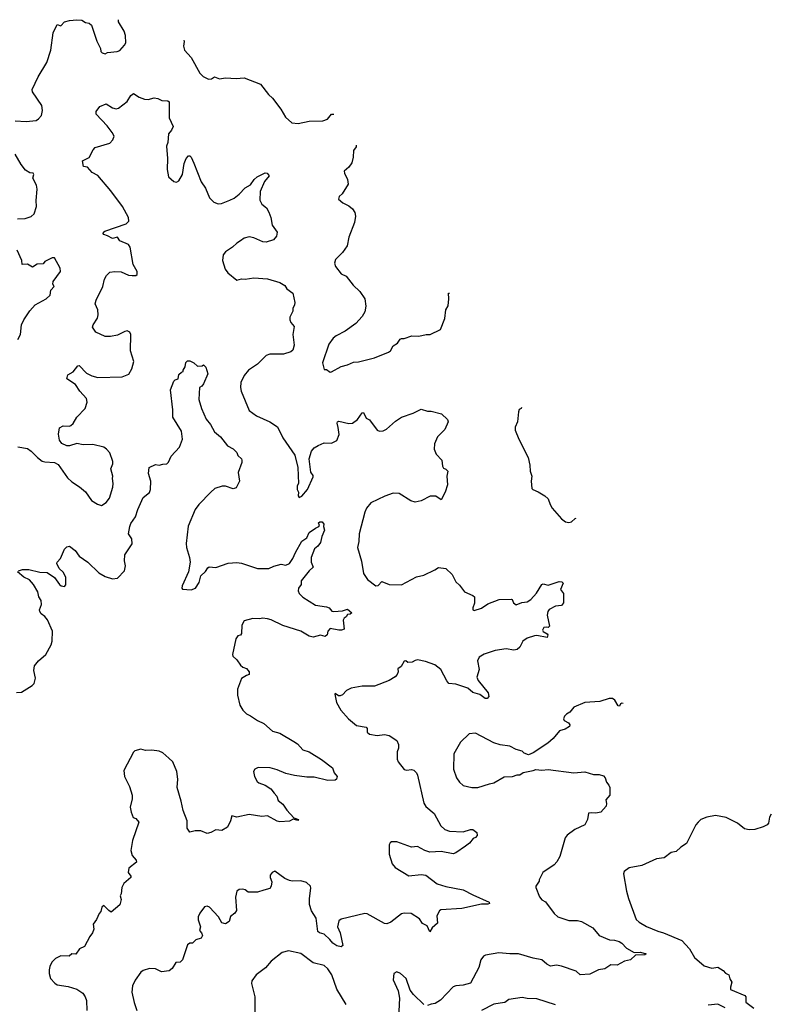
# Model space of a CAD drawing. Extents: x 1933546 to 2138868, y 524910 to 667279.
# Tile 457 of 466: x 2108401 to 2114509, y 614735 to 622732. Entities that reach past the tile are written whole.
import ezdxf

# ---------------------------------------------------------------- set-up
doc = ezdxf.new("R2010")
doc.units = 0

msp = doc.modelspace()

# ---------------------------------------------------------------- linework, layer by layer
at = {"layer": '0CON10XD'}
for points in [[(2108365, 621911.2), (2108454.2, 621905.8), (2108535, 621914.4), (2108555, 621925.8), (2108577.3, 621952.7), (2108585.5, 621994.5), (2108580.5, 622035), (2108506.3, 622146.3), (2108502.5, 622165), (2108551.1, 622268.9), (2108621.9, 622385), (2108655, 622483.3), (2108674.5, 622625.5), (2108705, 622692.5), (2108737, 622683), (2108765, 622713.8), (2108805, 622726.2), (2108865, 622732), (2108905, 622728.8), (2108935, 622708), (2108965, 622703.3), (2108985, 622687.5), (2109028.3, 622558.3), (2109058.8, 622498.8), (2109060, 622475), (2109072.1, 622462.1), (2109095, 622454), (2109115, 622465.8), (2109194.2, 622474.2), (2109215, 622482.5), (2109254.2, 622525), (2109264.4, 622545), (2109262.4, 622602.4), (2109249.3, 622639.3), (2109204, 622715), (2109203.2, 622731.8)], [(2109736.1, 622565.1), (2109738.8, 622555), (2109731.7, 622518.3), (2109742, 622485), (2109793.6, 622423.6), (2109865, 622296.7), (2109891.2, 622271.2), (2109935, 622248.8), (2109958.8, 622251.2), (2109985, 622266.7), (2110025, 622251.2), (2110075, 622258.8), (2110160, 622255), (2110225, 622258.8), (2110357.3, 622207.3), (2110423.3, 622125), (2110456.7, 622095), (2110524.1, 622004.1), (2110560.9, 621940.9), (2110614.2, 621894.2), (2110665, 621888.8), (2110755, 621908.1), (2110865, 621910), (2110902.5, 621925), (2110934.1, 621965.9), (2110954.7, 621964.2)], [(2108385, 619262.5), (2108465, 619248.8), (2108495, 619228.8), (2108545.8, 619175.8), (2108585, 619146.7), (2108605, 619140), (2108685, 619136.2), (2108715, 619120), (2108790.3, 619010.3), (2108825, 618978), (2108888.7, 618938.7), (2108936.8, 618896.8), (2108985, 618827.5), (2109035, 618796.7), (2109065, 618787.5), (2109105, 618810), (2109130, 618845), (2109158.1, 618935), (2109160.6, 618965), (2109154.4, 619004.4), (2109158.8, 619025), (2109141.9, 619085), (2109158.1, 619125), (2109159.4, 619145), (2109134.2, 619215), (2109108, 619245), (2109085, 619259.4), (2108995, 619282.9), (2108918.3, 619278.3), (2108865, 619290), (2108805, 619270), (2108785, 619271.2), (2108745, 619290), (2108725, 619317.5), (2108716, 619365), (2108725, 619417.5), (2108755, 619433.3), (2108805, 619430), (2108817.5, 619435), (2108835, 619452.5), (2108866.1, 619503.9), (2108933.8, 619575), (2108948.8, 619625), (2108943.8, 619655), (2108891.2, 619715), (2108855, 619770), (2108784, 619815), (2108792.9, 619847.1), (2108836.7, 619873.3), (2108875, 619920), (2108885, 619923.3), (2108945, 619860), (2108988.3, 619838.3), (2109035.7, 619825.7), (2109235, 619830), (2109287.3, 619852.7), (2109314, 619895), (2109329.4, 619955), (2109303.1, 620043.1), (2109305.7, 620175), (2109296.2, 620195), (2109275, 620204), (2109255, 620200), (2109195, 620170.6), (2109140.6, 620159.4), (2109095, 620159.4), (2109020, 620195), (2108994.1, 620234.1), (2108998.8, 620255), (2109032.7, 620307.3), (2109040, 620335), (2109036.2, 620375), (2109014.1, 620424.1), (2109022, 620455), (2109076.2, 620563.8), (2109091.5, 620625), (2109105.5, 620655), (2109135, 620681.1), (2109174.4, 620685.6), (2109225, 620684), (2109285, 620657.5), (2109315, 620653.3), (2109346.4, 620653.6), (2109356.4, 620663.6), (2109355.8, 620685.8), (2109322.5, 620745), (2109300, 620885), (2109286.7, 620905), (2109215, 620936.7), (2109195, 620966.2), (2109155, 620953.8), (2109115, 620977.5), (2109085, 620987.5), (2109080, 620995), (2109081.2, 621005), (2109092.5, 621015), (2109265.7, 621074.3), (2109288, 621095), (2109285.8, 621125), (2109236.9, 621215), (2109142.8, 621342.8), (2109035.5, 621465.5), (2108989.7, 621489.7), (2108953.6, 621533.6), (2108920.7, 621540.7), (2108912.5, 621585), (2108967, 621613), (2108999.4, 621675), (2109015, 621692.9), (2109135, 621730), (2109158.8, 621755), (2109168, 621785), (2109154, 621815), (2109111.1, 621871.1), (2109024, 621965), (2109023.3, 621985), (2109051.7, 622028.3), (2109105, 622047.5), (2109156.1, 622016.1), (2109185, 622008.8), (2109205, 622013.8), (2109275, 622068.8), (2109305, 622116.7), (2109325, 622132.5), (2109371.7, 622101.7), (2109415, 622086.2), (2109445, 622083.3), (2109495, 622096.7), (2109525, 622092.5), (2109557, 622077), (2109605, 622073.3), (2109616, 622065), (2109617.1, 621935), (2109648.6, 621865), (2109635.7, 621835), (2109610.8, 621805), (2109604, 621734), (2109594.4, 621705), (2109602, 621605), (2109600, 621515), (2109610, 621455), (2109655, 621416.7), (2109675, 621413.3), (2109695.9, 621424.1), (2109724, 621475), (2109737.5, 621565), (2109754.5, 621605.5), (2109774.3, 621625.7), (2109785, 621626.2), (2109795, 621616.2), (2109816.1, 621566.1)], [(2111136.9, 621712.7), (2111135, 621700), (2111115, 621670), (2111111.9, 621615), (2111099.7, 621570.3), (2111076.4, 621533.6), (2111037.5, 621502.5), (2111040, 621485), (2111064.1, 621434.1), (2111071.2, 621395), (2111023, 621317), (2110997.5, 621295), (2110992.5, 621275), (2111027.5, 621245), (2111075, 621221.2), (2111105.5, 621195.5), (2111125.8, 621165), (2111130.8, 621135), (2111120.8, 621085), (2111075.8, 620965), (2111062.5, 620895), (2111025, 620840), (2110966.7, 620785), (2110960, 620755), (2110968.8, 620728.8), (2111015, 620666.7), (2111055, 620648), (2111112, 620575), (2111166, 620525), (2111206, 620465), (2111213.8, 620405), (2111205, 620360), (2111185, 620322.5), (2111132.5, 620265), (2111047, 620203), (2110972, 620165), (2110950, 620145), (2110914.3, 620095.7), (2110863.3, 619945), (2110875, 619890), (2110895, 619890), (2110925, 619870), (2110935, 619872.5), (2111013.6, 619916.4), (2111065, 619927.5), (2111115, 619950), (2111155.9, 619954.1), (2111285, 619986.7), (2111397.7, 620032.3), (2111415, 620043.3), (2111435.7, 620084.3), (2111472.5, 620105), (2111493.6, 620136.4), (2111505, 620142.5), (2111525, 620142.5), (2111587, 620163), (2111645, 620162.5), (2111703.9, 620176.1), (2111736.1, 620173.9), (2111820, 620215), (2111856.7, 620305), (2111863.3, 620375), (2111883, 620407), (2111890, 620465), (2111885, 620510), (2111894.2, 620511.4)], [(2108383.8, 621115), (2108445, 621116.5), (2108495, 621134.6), (2108518.7, 621155), (2108538.6, 621215), (2108534.2, 621264.2), (2108544.3, 621355), (2108537.6, 621387.6), (2108507.5, 621445), (2108517.5, 621475), (2108510, 621485), (2108485, 621487.5), (2108448.9, 621508.9), (2108414.5, 621555), (2108365, 621640)], [(2109816.1, 621566.1), (2109875, 621414), (2109910, 621365), (2109943.3, 621285), (2109979.6, 621249.5), (2110015, 621236), (2110040.4, 621239.5), (2110110, 621265), (2110145, 621283.8), (2110185, 621314), (2110234, 621366), (2110278.2, 621391.8), (2110307.8, 621435), (2110330.8, 621455), (2110395, 621488), (2110412.5, 621485), (2110430, 621465), (2110391.5, 621418.5), (2110354.5, 621335.5), (2110352.5, 621265), (2110368, 621235), (2110405.7, 621205), (2110425, 621168.8), (2110441.1, 621125), (2110453.4, 621063.4), (2110493.8, 621005), (2110488, 620975), (2110465, 620944.2), (2110405, 620924.2), (2110377.9, 620927.9), (2110305, 620960.8), (2110265, 620967.1), (2110225, 620958), (2110196.2, 620935), (2110165, 620918), (2110130, 620885), (2110073.9, 620846.1), (2110055, 620822.5), (2110049.2, 620775), (2110072, 620705), (2110092, 620675), (2110165, 620616.7), (2110205, 620626.2), (2110235, 620623.8), (2110305, 620636), (2110416.1, 620626.1), (2110515, 620596.7), (2110555, 620572.5), (2110573.3, 620545), (2110621.7, 620511.7), (2110636, 620435), (2110634, 620415), (2110620, 620385), (2110620, 620365), (2110597.5, 620315), (2110596.7, 620295), (2110605, 620272.5), (2110630.7, 620240.7), (2110620.8, 620175), (2110632.7, 620087.3), (2110622.3, 620047.7), (2110605, 620034.2), (2110544.3, 620015.7), (2110435, 620014.2), (2110405, 620003.8), (2110334.6, 619935.4), (2110262, 619885), (2110226.7, 619843.3), (2110197.5, 619785), (2110196, 619744), (2110200.8, 619715), (2110266.7, 619556.7), (2110325.8, 619515), (2110435, 619466.5), (2110497.5, 619425), (2110539.2, 619335), (2110636, 619195), (2110662, 619095), (2110667.5, 618965), (2110657.5, 618945), (2110657.5, 618915), (2110666.7, 618895), (2110663.6, 618863.6), (2110671.7, 618851.7), (2110695, 618862), (2110740, 618915), (2110785, 619020), (2110785, 619030), (2110767.5, 619057.5), (2110754.2, 619165), (2110773.6, 619226.4), (2110795, 619254), (2110826.7, 619275), (2110875.5, 619294.4), (2110935, 619292.9), (2110978.8, 619315), (2110997.5, 619362.5), (2110990.4, 619419.5), (2110980, 619455), (2110985, 619466.7), (2110995, 619471.2), (2111075, 619452), (2111105, 619453.8), (2111146.3, 619483.7), (2111185, 619540), (2111195, 619542.5), (2111217, 619497), (2111245, 619482.5), (2111305, 619397.5), (2111325, 619390), (2111355, 619393.3), (2111382.5, 619405), (2111455, 619472), (2111505, 619503.8), (2111600, 619535), (2111665, 619568.9), (2111715, 619551.9), (2111745, 619551.4), (2111830.3, 619530.3), (2111877.5, 619485), (2111883.3, 619465), (2111855, 619402.5), (2111796.7, 619345), (2111773.6, 619286.4), (2111770, 619245), (2111785, 619202.5), (2111832.5, 619155), (2111837.5, 619105), (2111845, 619090), (2111865, 619082.5), (2111880, 619065), (2111873.3, 619025), (2111876.7, 618955), (2111860, 618895), (2111827.5, 618832.5), (2111782.3, 618862.3), (2111737.5, 618862.5), (2111665, 618823.3), (2111615, 618812.5), (2111580, 618825), (2111485, 618884.4), (2111435.6, 618885.6), (2111367.4, 618862.6), (2111255, 618807.1), (2111220, 618765), (2111205, 618732.5), (2111159.2, 618555), (2111157.3, 618492.7), (2111146, 618445), (2111180, 618335), (2111196, 618235), (2111228.8, 618185), (2111295, 618132.9), (2111315, 618135.7), (2111345, 618168.6), (2111405, 618144.3), (2111505, 618141.4), (2111625, 618208), (2111685, 618221.4), (2111775, 618264.2), (2111805, 618283.3), (2111865, 618274), (2111916, 618225), (2111945, 618166.2), (2111975, 618138.8), (2112015, 618083.8), (2112085, 618056.7), (2112097.5, 618045), (2112096.4, 617993.6), (2112082.5, 617955), (2112085, 617940), (2112095, 617932.5), (2112155, 617953.8), (2112205, 617988), (2112297, 618023), (2112396.4, 618026.4), (2112403.3, 618023.3), (2112413.8, 617995), (2112435, 617980), (2112482.1, 617997.9), (2112525, 618003.1), (2112555.9, 618024.1), (2112601.4, 618075), (2112645, 618146), (2112655, 618149.2), (2112695, 618140), (2112785, 618168.8), (2112807, 618167), (2112817.5, 618155), (2112797.5, 618105), (2112821.7, 618071.7), (2112821.4, 617995), (2112803.3, 617975), (2112755, 617967.5), (2112705, 617942.5), (2112694.2, 617925.8), (2112688.8, 617895), (2112706.2, 617805), (2112695, 617796.7), (2112680.7, 617799.3), (2112661.2, 617795), (2112650, 617775), (2112655, 617763.8), (2112686.7, 617745), (2112692.5, 617735), (2112687, 617713), (2112605, 617730.8), (2112585, 617728.6), (2112525, 617709.2), (2112488.8, 617685), (2112465, 617636.7), (2112444.3, 617615.7), (2112417.3, 617612.7), (2112355, 617621.1), (2112265, 617609.4), (2112175, 617580), (2112134, 617555), (2112122.5, 617525), (2112135.6, 617455), (2112115, 617392.5), (2112126.9, 617365), (2112207.5, 617265), (2112214.2, 617235.8), (2112200.4, 617219.5), (2112185, 617220), (2112140.4, 617250.4), (2112085, 617267.9), (2112043.3, 617303.3), (2111945, 617336.4), (2111890, 617340), (2111871.8, 617361.8), (2111824.6, 617454.6), (2111775, 617492.5), (2111700.3, 617520.3), (2111635, 617532), (2111615, 617528.8), (2111590, 617515), (2111555, 617510), (2111540, 617525), (2111525, 617523.3), (2111500.4, 617479.5), (2111475, 617460), (2111476.7, 617435), (2111470, 617415), (2111453.3, 617395), (2111405, 617364.3), (2111285, 617320), (2111185, 617320), (2111095, 617303.8), (2111057.5, 617285), (2111025, 617247.5), (2111005, 617240), (2110991.7, 617241.7), (2110965, 617260), (2110963.3, 617255), (2110975, 617187.5), (2111010, 617125), (2111073.3, 617055), (2111138.7, 616998.7), (2111216.2, 616985), (2111225.8, 616975), (2111226.2, 616945), (2111245, 616928.8), (2111305, 616919.2), (2111365, 616925.7), (2111405, 616918), (2111465, 616876.7), (2111478.8, 616845), (2111478.8, 616815), (2111470, 616785), (2111470, 616725), (2111476.2, 616705), (2111525, 616643.3), (2111545, 616638), (2111585, 616642.2), (2111605, 616635.6), (2111625.3, 616615.3), (2111634.5, 616595), (2111685, 616370), (2111702.9, 616342.9), (2111770, 616285), (2111823.3, 616185), (2111856.7, 616155), (2111895, 616140.8), (2112005, 616136.2), (2112065.8, 616155.8), (2112085, 616156), (2112115, 616130), (2112120, 616105), (2112105, 616090), (2112087, 616083), (2112055.8, 616045), (2112025, 616020), (2111946.2, 615965), (2111925, 615958.1), (2111825.4, 615975.4), (2111735, 615971.5), (2111693, 615983), (2111635, 616015.6), (2111585, 616011.9), (2111465, 616056), (2111424, 616056), (2111412.5, 616047.5), (2111405, 616030), (2111402.9, 615955), (2111427.3, 615877.3), (2111453.3, 615845), (2111565, 615778.9), (2111665, 615790), (2111703, 615783), (2111793, 615713), (2111865, 615690.6), (2112005, 615665.7), (2112085, 615623.1), (2112217.5, 615565), (2112220, 615555), (2112205, 615547.5), (2112155, 615548.8), (2111995, 615514.3), (2111825, 615501.2), (2111813.8, 615495), (2111792, 615455), (2111795.9, 615394.1), (2111752.7, 615357.3), (2111735, 615322.5), (2111713.3, 615373.3), (2111675, 615392), (2111650.3, 615430.3), (2111582.3, 615472.3), (2111525, 615475.8), (2111505, 615469.2), (2111418.3, 615401.7), (2111385, 615388.2), (2111365, 615391.2), (2111225, 615468.6), (2111205, 615472.9), (2111014.2, 615425.8), (2110995, 615412.5), (2110982.9, 615365), (2111005.8, 615315), (2111026, 615214), (2111015, 615202.5), (2110978.8, 615208.8), (2110945, 615230.8), (2110922.1, 615262.1), (2110875, 615305.7), (2110836.8, 615316.8), (2110825, 615326.7), (2110810, 615435), (2110772.5, 615495), (2110757.1, 615545), (2110757.1, 615595), (2110768.3, 615678.3), (2110763.3, 615695), (2110731.2, 615725), (2110685, 615736.9), (2110615, 615734.5), (2110595, 615739.5), (2110557.1, 615757.1), (2110475, 615817.5), (2110453.6, 615806.4), (2110437.5, 615785), (2110437.5, 615765), (2110450.7, 615730.7), (2110446.1, 615693.9), (2110433.6, 615676.4), (2110385, 615662.9), (2110335, 615646.2), (2110257, 615647), (2110234.2, 615664.2), (2110215, 615670), (2110185, 615666.7), (2110166.1, 615653.9), (2110154, 615605), (2110162.3, 615497.7), (2110150, 615475), (2110115, 615447.5), (2110102.3, 615407.7), (2110075, 615388.8), (2110045, 615396.7), (2110015.8, 615445.8), (2109945, 615523.3), (2109925, 615531.2), (2109904.1, 615525.9), (2109864.3, 615475.7), (2109850.8, 615445), (2109851.7, 615421.7), (2109870, 615365), (2109861.2, 615335), (2109878.8, 615315), (2109886.7, 615295), (2109875, 615272.5), (2109831.7, 615258.3), (2109807, 615233), (2109785, 615232.5), (2109765, 615217.5), (2109723.3, 615095), (2109705, 615077.5), (2109670, 615075), (2109640, 615025), (2109615, 615007.5), (2109555, 615000), (2109504.1, 615024.1), (2109455, 615026), (2109405, 615010), (2109386.2, 614995), (2109339.3, 614930.7), (2109317.1, 614885), (2109311.4, 614835), (2109330.6, 614750.6), (2109352.5, 614685)], [(2108386.2, 620135), (2108406.7, 620175), (2108416.2, 620255), (2108433.8, 620295), (2108485, 620367.5), (2108527.5, 620415), (2108616.2, 620463.8), (2108648.8, 620495), (2108653.3, 620535), (2108682.5, 620565), (2108670, 620585), (2108672.5, 620605), (2108733, 620687), (2108730, 620715), (2108685, 620797.5), (2108665, 620797.5), (2108605, 620767.5), (2108591.7, 620748.3), (2108543, 620747), (2108505, 620722.5), (2108465, 620746.7), (2108422.5, 620745), (2108419.2, 620775), (2108381.2, 620861.2)], [(2108393, 618257), (2108423.9, 618266.1), (2108475, 618267.8), (2108565.8, 618244.2), (2108625, 618243.3), (2108685, 618202.5), (2108724.4, 618144.4), (2108737.5, 618135), (2108765, 618128.8), (2108776.7, 618143.3), (2108776.9, 618205), (2108755.4, 618245.4), (2108722.5, 618275), (2108704.3, 618315), (2108706, 618325), (2108732.7, 618355), (2108765, 618432), (2108785, 618451.2), (2108806.1, 618456.1), (2108851.2, 618421.2), (2108886, 618375), (2108955.4, 618325.5), (2109045, 618240.8), (2109095, 618210), (2109155, 618190), (2109195, 618197.5), (2109252.5, 618255), (2109262.5, 618295), (2109253, 618337), (2109256.7, 618385), (2109316.7, 618475), (2109313.8, 618515), (2109286.2, 618555), (2109295.8, 618615), (2109305, 618640), (2109343.3, 618695), (2109360.8, 618755), (2109405, 618852.5), (2109455, 618892.5), (2109463.3, 618915), (2109467, 618983), (2109446.9, 619045), (2109454.6, 619095.5), (2109505, 619118), (2109535, 619113.3), (2109565, 619122.5), (2109596.4, 619123.6), (2109610.7, 619139.3), (2109631.7, 619188.3), (2109698.8, 619261.2), (2109724.2, 619325), (2109715, 619391.2), (2109645.6, 619505), (2109646.2, 619563.8), (2109628, 619725), (2109653.8, 619796.2), (2109665, 619807.5), (2109690, 619815), (2109695, 619850), (2109715, 619870), (2109730, 619875), (2109730, 619885), (2109747, 619913), (2109751.7, 619948.3), (2109765, 619960), (2109785, 619960), (2109816.2, 619946.2), (2109845, 619917.5), (2109885, 619920), (2109895, 619927.5), (2109915, 619910), (2109930, 619855), (2109895, 619773.3), (2109882.5, 619755), (2109862.5, 619745), (2109857, 619647), (2109880, 619575), (2109916.8, 619486.8), (2109950.8, 619445), (2109984.4, 619384.4), (2110032.7, 619342.7), (2110090.4, 619270.5), (2110135, 619246.7), (2110165.9, 619215.9), (2110175, 619192.5), (2110203.3, 619165), (2110206.4, 619153.6), (2110206.7, 619135), (2110176.7, 619055), (2110187.5, 618985), (2110159.3, 618930.7), (2110137, 618923), (2110073, 618943), (2110047, 618943), (2109987.5, 618925), (2109954, 618895), (2109856.2, 618795), (2109826, 618755), (2109771.7, 618618.3), (2109753.2, 618476.8), (2109757.1, 618445), (2109781.9, 618365), (2109785.6, 618325), (2109773.2, 618246.8), (2109722, 618135), (2109720, 618115), (2109725, 618107.5), (2109795, 618101.5), (2109830, 618115), (2109858.7, 618161.3), (2109874.7, 618215.3), (2109910.2, 618249.8), (2109929.1, 618280.9), (2109942.1, 618287.9), (2109995, 618282.7), (2110095, 618317.3), (2110165, 618323.3), (2110205, 618318.8), (2110335, 618274.6), (2110425, 618274.3), (2110466.9, 618293.1)], [(2112478.8, 619581.5), (2112476.2, 619573.8), (2112460, 619565), (2112453.9, 619546.1), (2112446.7, 619465), (2112428.3, 619421.7), (2112428.3, 619398.3), (2112456.7, 619325), (2112534, 619175), (2112548, 619115), (2112550, 619065), (2112562.5, 619025), (2112557.5, 618985), (2112562.5, 618925), (2112570, 618915), (2112615, 618897.5), (2112670, 618865), (2112695, 618840), (2112712.5, 618795), (2112727.5, 618765), (2112805, 618676.7), (2112837.5, 618655), (2112865, 618648), (2112885, 618654), (2112915, 618682), (2112923.3, 618683.6)], [(2110466.9, 618293.1), (2110525, 618310), (2110565, 618301.5), (2110593.1, 618315), (2110622, 618355), (2110642.5, 618405), (2110693.2, 618496.8), (2110733.8, 618525), (2110755, 618568), (2110805, 618603.3), (2110832.5, 618615), (2110837.5, 618625), (2110830, 618645), (2110840, 618655), (2110860, 618655), (2110872.5, 618635), (2110870, 618615), (2110878, 618585), (2110855.5, 618534.5), (2110845.8, 618485), (2110825, 618455.8), (2110797.1, 618435), (2110770.6, 618365), (2110770.8, 618325), (2110786.2, 618285), (2110753.1, 618256.9), (2110690, 618175), (2110689.2, 618145), (2110665.8, 618115), (2110663.2, 618093.2), (2110672.1, 618072.1), (2110702.6, 618042.6), (2110805.7, 617975.7), (2110895, 617964.3), (2110915.4, 617955.5), (2110939.2, 617929.2), (2110954.2, 617924.2), (2111025, 617932), (2111065, 617943.3), (2111100, 617915), (2111087, 617903), (2111065, 617900), (2111055, 617883.3), (2111038.3, 617871.7), (2111031.2, 617855), (2111038.3, 617781.7), (2111016.4, 617773.6), (2110995, 617773.8), (2110925, 617786), (2110906.7, 617765), (2110900, 617735), (2110885, 617722.5), (2110845, 617733.8), (2110785, 617716.2), (2110755, 617724.4), (2110685, 617765.5), (2110540.9, 617810.9), (2110445, 617857.5), (2110415, 617865.7), (2110375, 617872.5), (2110353, 617867), (2110295, 617868.8), (2110225, 617850), (2110207.1, 617815), (2110205, 617747.5), (2110195, 617733.3), (2110175, 617727.5), (2110157.7, 617702.3), (2110130, 617575), (2110133.6, 617563.6), (2110165, 617532.5), (2110195, 617490), (2110213.9, 617473.9), (2110245, 617462.5), (2110266, 617435), (2110265, 617412.5), (2110245, 617406.7), (2110205, 617380), (2110170, 617295), (2110170, 617245), (2110190, 617165), (2110213.8, 617125), (2110244.3, 617094.3), (2110277.3, 617077.3), (2110335, 617038.8), (2110385, 617016.2), (2110454.5, 616954.5), (2110516.3, 616936.3), (2110630.4, 616870.5), (2110659.6, 616849.5), (2110701.7, 616801.7), (2110755, 616786.7), (2110855, 616723.3), (2110942.5, 616655), (2110957.5, 616615), (2110980.8, 616585), (2110975.6, 616565), (2110965, 616555.8), (2110905, 616553.3), (2110795, 616579.2), (2110735, 616580), (2110635, 616594.4), (2110565, 616610.5), (2110495, 616640.5), (2110436.3, 616656.3), (2110340.3, 616659.7), (2110312.5, 616645), (2110302.5, 616625), (2110310, 616585), (2110332.5, 616545), (2110344.1, 616534.1), (2110395, 616513.8), (2110442.5, 616485), (2110469.6, 616449.5), (2110490, 616425), (2110500.7, 616390.7), (2110539.7, 616359.7), (2110571.2, 616311.2), (2110630, 616250), (2110667.5, 616235), (2110661.7, 616228.3), (2110625, 616240), (2110595, 616222.5), (2110515, 616218.1), (2110493.7, 616223.7), (2110415.8, 616265.8), (2110369.6, 616259.5), (2110265, 616277.5), (2110165, 616256), (2110125, 616266.2), (2110115.7, 616224.3), (2110088.8, 616175), (2110045, 616148), (2109995, 616152.5), (2109955, 616130), (2109925, 616122.5), (2109873, 616143), (2109827, 616143), (2109785, 616132.5), (2109762.5, 616165), (2109763.3, 616225), (2109729.6, 616309.5), (2109714.2, 616384.2), (2109680.8, 616495), (2109686.9, 616565), (2109678.6, 616625), (2109645, 616703.3), (2109614.3, 616734.3), (2109565, 616778.8), (2109535, 616791.2), (2109475, 616798.8), (2109425, 616796.2), (2109385, 616806.7), (2109337.5, 616792.5), (2109327, 616783), (2109247.5, 616635), (2109252.5, 616585), (2109294, 616505), (2109316.2, 616435), (2109316.2, 616405), (2109300, 616335), (2109306.7, 616295), (2109323.6, 616253.6), (2109345, 616243.3), (2109370, 616215), (2109317.5, 616065), (2109304, 615985), (2109315, 615942.5), (2109346.7, 615905), (2109349.3, 615890.7), (2109288.8, 615841.2), (2109283.3, 615805), (2109303.3, 615775), (2109303.3, 615765), (2109247.5, 615715), (2109232.5, 615685), (2109226.4, 615633.6), (2109217.5, 615615), (2109225.8, 615585), (2109215, 615543.8), (2109145, 615483.8), (2109125, 615496.2), (2109085, 615537.5), (2109070, 615525), (2109060.7, 615489.3), (2109046.1, 615473.9), (2109025.9, 615424.1), (2108997.5, 615385), (2109003.8, 615345), (2108994.2, 615315.8), (2108970, 615285), (2108926.7, 615205), (2108886.7, 615185), (2108857.7, 615142.3), (2108825, 615146.2), (2108803, 615127), (2108735, 615127.5), (2108693.4, 615106.6), (2108662.4, 615077.6), (2108645, 615042.5), (2108640, 615015), (2108640, 614985), (2108652, 614945), (2108685.9, 614905.9), (2108705, 614893.8), (2108795, 614880), (2108865, 614859.2), (2108913.8, 614825), (2108933.8, 614795), (2108943.3, 614765), (2108948, 614685)], [(2108375, 617268.8), (2108415, 617270.8), (2108502.5, 617325), (2108518.3, 617341.7), (2108530, 617385), (2108515.7, 617445.7), (2108520.6, 617485), (2108554.3, 617525), (2108613.9, 617576.1), (2108656.3, 617653.7), (2108665.6, 617685), (2108666.7, 617765), (2108626.7, 617856.7), (2108605.3, 617885.3), (2108575, 617907.1), (2108564.5, 617925), (2108562.2, 617937.8), (2108578.3, 617981.7), (2108575.7, 618015), (2108557.5, 618045), (2108548.6, 618085), (2108512.9, 618145), (2108482.2, 618182.2), (2108433.7, 618203.7), (2108383.3, 618246.7)], [(2113305.1, 617179.4), (2113295, 617180), (2113284, 617176), (2113275, 617157.5), (2113265, 617160), (2113236.4, 617206.4), (2113217.7, 617217.7), (2113191.7, 617218.3), (2113115.9, 617194.1), (2112993.6, 617186.4), (2112905, 617147.5), (2112873, 617107), (2112845, 617092.5), (2112827.5, 617075), (2112820, 617055), (2112825, 617040), (2112862.4, 617022.4), (2112872, 617005), (2112869.2, 616990.8), (2112835, 616969.2), (2112786.7, 616955), (2112736.7, 616895), (2112693.3, 616855), (2112575, 616777.5), (2112535, 616760), (2112500, 616775), (2112485, 616790), (2112435, 616803.3), (2112385, 616832.5), (2112305, 616842.5), (2112255, 616858.8), (2112105, 616937.5), (2112055, 616932.5), (2111982.5, 616865), (2111930.7, 616769.3), (2111928, 616645), (2111952, 616575), (2111975, 616540), (2112005, 616513.3), (2112075, 616496.7), (2112125, 616496.7), (2112220, 616525), (2112255, 616533.8), (2112337.7, 616582.3), (2112405, 616584.2), (2112445, 616598.8), (2112465, 616597.5), (2112493, 616617), (2112575, 616633.3), (2112597, 616643), (2112645, 616636.2), (2112695, 616641.2), (2112905, 616616.2), (2112995, 616623.8), (2113065, 616601.2), (2113111.2, 616601.2), (2113145, 616590), (2113160, 616575), (2113169.3, 616539.3), (2113190, 616515), (2113196.7, 616495), (2113196.7, 616435), (2113163.3, 616395), (2113170, 616365), (2113166.1, 616343.9), (2113123.6, 616296.4), (2113083.6, 616286.4), (2113045, 616291.2), (2113025, 616286.7), (2113015.8, 616235), (2112995, 616192.5), (2112913.9, 616156.1), (2112850.7, 616109.3), (2112834.1, 616085.9), (2112790, 615935), (2112767.3, 615892.7), (2112745, 615866.7), (2112652.5, 615805), (2112622.5, 615745), (2112622.5, 615735), (2112596.7, 615695), (2112596.2, 615685), (2112625, 615606.7), (2112645, 615582.5), (2112675, 615567.5), (2112745, 615473.3), (2112775, 615446), (2112865, 615415.6), (2112935, 615415.6), (2112967.5, 615407.5), (2113060, 615355), (2113110, 615295), (2113195, 615258.2), (2113235, 615256.5), (2113273.8, 615245), (2113295, 615231.9), (2113331.8, 615191.8), (2113395, 615155.8), (2113445, 615158.8), (2113491.2, 615145), (2113482.3, 615137.7), (2113406.7, 615133.3), (2113365, 615096.7), (2113315, 615086), (2113255.7, 615054.3), (2113204.5, 615055.5), (2113157.7, 615022.3), (2113105, 615014), (2113035, 614978.8), (2112955, 614974.4), (2112924.5, 615004.5), (2112804.5, 615044.5), (2112765, 615053.8), (2112715, 615045.8), (2112685, 615062), (2112645, 615095.6), (2112575, 615110), (2112456, 615146), (2112385, 615145.3), (2112295.6, 615154.4), (2112185.9, 615134.1), (2112170, 615125), (2112148.8, 615095), (2112132.2, 615035), (2112065, 614906.7), (2112005, 614889.6), (2111945, 614885.6), (2111925, 614877.1), (2111820.6, 614769.4), (2111778.6, 614741.4), (2111745, 614737.5), (2111715, 614724.2)], [(2114509.4, 616280.1), (2114493.9, 616256.1), (2114487.5, 616205), (2114476.4, 616193.6), (2114443.9, 616176.1), (2114375.7, 616154.3), (2114328.1, 616151.9), (2114290.3, 616160.3), (2114235, 616206.2), (2114142.3, 616252.3), (2114055, 616268), (2113985.9, 616254.1), (2113937.5, 616235), (2113914.3, 616215.7), (2113895, 616192.5), (2113818.8, 616041.2), (2113775, 616012.5), (2113735, 615976), (2113695, 615969.4), (2113637.5, 615925), (2113575, 615916.9), (2113456.4, 615863.6), (2113355, 615843.8), (2113312.5, 615815), (2113307.5, 615795), (2113332, 615655), (2113348, 615595), (2113412, 615425), (2113435, 615402.5), (2113495, 615365.8), (2113587.9, 615327.9), (2113633.8, 615316.2), (2113783, 615253), (2113845, 615186.7), (2113885.8, 615115), (2113965, 615047.5), (2114025, 615029.4), (2114075, 615036.7), (2114118.5, 615008.5), (2114137.7, 614987.7), (2114164.3, 614974.3), (2114171.3, 614941.3), (2114188.8, 614915), (2114176.4, 614875), (2114176.9, 614855), (2114295, 614805.8), (2114301.4, 614795), (2114303.1, 614753.1), (2114366.7, 614705)], [(2111055, 614732.5), (2110977.9, 614857.9), (2110937.1, 614975), (2110905, 615023.8), (2110875, 615049.2), (2110785, 615072.9), (2110685, 615147.5), (2110585, 615168.8), (2110535, 615156.2), (2110445, 615086.2), (2110398.3, 615031.7), (2110323.8, 614975), (2110286.7, 614925), (2110283.8, 614905), (2110311.4, 614795), (2110313.1, 614655)], [(2111684.5, 614734.5), (2111602.5, 614815), (2111575, 614850), (2111542.5, 614945), (2111496.1, 614986.1), (2111465, 614997.5), (2111442.5, 614985), (2111437.5, 614935), (2111464.1, 614874.1), (2111476.7, 614845), (2111488, 614785), (2111479.2, 614625)], [(2112755, 614732), (2112605, 614780), (2112525, 614782), (2112485, 614790), (2112375.8, 614774.2), (2112345, 614750), (2112305.7, 614744.3), (2112255, 614736.2), (2112155, 614686)], [(2114135, 614706.7), (2114075, 614735.7), (2113995, 614729.2)]]:
    msp.add_lwpolyline(points, dxfattribs=at)

doc.saveas('drawing.dxf')
